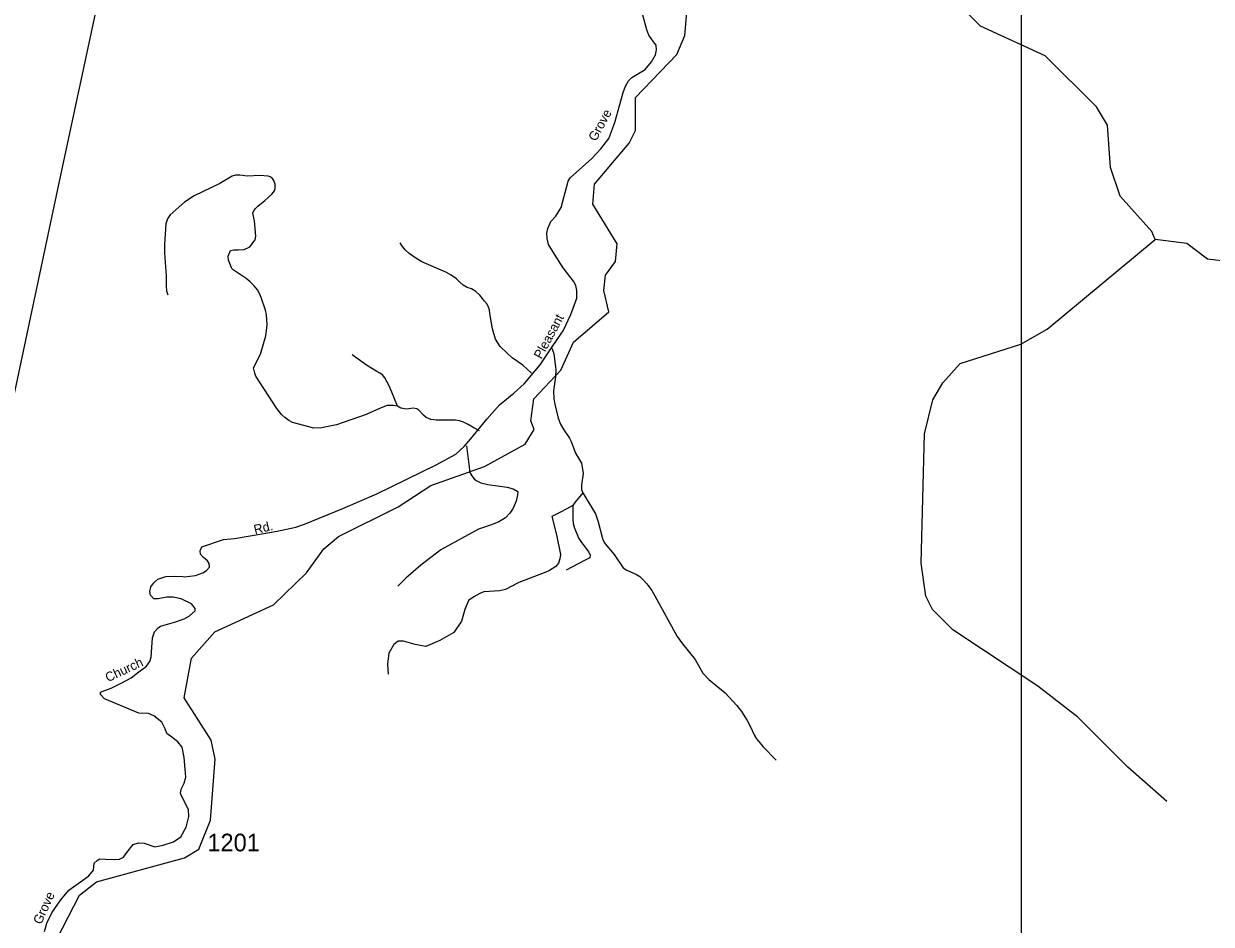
# Model space of a CAD drawing. Extents: x 884530 to 1028605, y 526725 to 653634.
# Drawn here: x 921953 to 930368, y 570777 to 577160 of the extents above; entities that cross this region are included whole.
import ezdxf

# ---------------------------------------------------------------- set-up
doc = ezdxf.new("R2010")
doc.units = 0
for name, color, linetype in [('Exist Boundary Political CountyLine', 7, 'Continuous'), ('Exist Hydrographic Creek Single Shore', 7, 'Continuous'), ('Exist Road Non-System Type 51', 7, 'Continuous'), ('Exist Road Secondary Type 51 Attributed', 7, 'Continuous'), ('Exist Road Secondary Type 51 Label', 7, 'Continuous'), ('Exist Road Secondary Type 51 Number Label', 7, 'Continuous'), ('Map Preparation Inset Cut Line', 7, 'Continuous')]:
    doc.layers.add(name, color=color, linetype=linetype)

msp = doc.modelspace()

# ---------------------------------------------------------------- linework, layer by layer
at = {"layer": 'Exist Boundary Political CountyLine'}
msp.add_lwpolyline([(920326, 579581.5), (922924, 579404.4), (922199.9, 576020.6), (920980.8, 570280.1)], dxfattribs=at)
at = {"layer": 'Exist Hydrographic Creek Single Shore'}
for points in [[(929969.9, 575630), (929946.9, 575686.3), (929722.3, 575936.9), (929654.8, 576141.7), (929632, 576440.8), (929553.3, 576570.4), (929191.2, 576932.1), (928731.6, 577141.5), (928570.7, 577305.5), (928372.6, 577595), (928272.5, 577668.1), (927557.7, 578437.2), (927603.7, 578473.5)], [(922187, 570670.6), (922348.4, 570982.4), (922468.4, 571078.4), (923091.6, 571246.3), (923194, 571309.9), (923276.2, 571515), (923308.5, 571947.5), (923280.1, 572082.6), (923090.7, 572381.8), (923142.5, 572662.9), (923307.4, 572850), (923722.9, 573041.8), (923956.4, 573266.8), (924079.2, 573438.3), (924182.5, 573524.8), (924606.9, 573736.1), (924837.4, 573885.7), (925217.5, 574022.4), (925506.6, 574180.7), (925568.8, 574284.4), (925545.9, 574344), (925568.2, 574501.1), (925758.9, 574703.9), (925849.4, 574902.3), (926098.9, 575117.2), (926062.8, 575268.9), (926075, 575376.9), (926145.2, 575473.9), (926158, 575598.4), (925984.7, 575880.8), (925998, 576021.6), (926241.9, 576312.1), (926286.8, 576403), (926286.9, 576636), (926581.5, 576941.9), (926636.2, 577075.3), (926650.5, 577239.1)], [(930052.3, 571647.8), (929777.4, 571889.6), (929423.1, 572244.6), (929139.2, 572463.6), (928536.4, 572862.9), (928391.5, 573006.9), (928345, 573103.1), (928311.5, 573336.7), (928336.1, 574251.7), (928394.7, 574493.4), (928465.8, 574613.5), (928587.5, 574752.1), (929017.7, 574887.9), (929205.1, 574995.6), (929969.9, 575630)], [(930539.5, 575467.6), (930340.2, 575491.3), (930194.2, 575602.5), (929969.9, 575630)]]:
    msp.add_lwpolyline(points, dxfattribs=at)
at = {"layer": 'Exist Road Non-System Type 51'}
for points in [[(924600.2, 574449.4), (924569.5, 574453.8), (924528.3, 574453.2), (924474.3, 574433.2), (924378.2, 574391), (924169.7, 574317.7), (924062, 574295.7), (924008.4, 574294), (923857.1, 574334.1), (923830.6, 574347.2), (923802.1, 574367.7), (923779.6, 574388.9), (923745.1, 574432.5), (923597.5, 574662), (923589.3, 574682.6), (923580.1, 574721.2), (923630.7, 574817.1), (923668.1, 574947), (923677.8, 575026.4), (923673.8, 575096.1), (923665.8, 575129), (923635.4, 575219.1), (923626, 575243.4), (923608.6, 575272.5), (923586.5, 575301.1), (923557.7, 575330.4), (923529.4, 575353.3), (923436.5, 575415), (923428.1, 575424.4), (923402.5, 575484.4), (923400.5, 575512.7), (923417.1, 575553), (923440.8, 575557.6), (923474.6, 575555.9), (923515.2, 575559.6), (923554, 575579.3), (923591.8, 575626.7), (923598, 575654.3), (923587.3, 575762.6), (923576.5, 575817.2), (923579.7, 575829.7), (923591.7, 575848.1), (923610.4, 575867.5), (923660.4, 575906.1), (923711.4, 575951.6), (923728.8, 575974.8), (923733.5, 575991.5), (923733.7, 576023.4), (923723.5, 576053.5), (923713.5, 576065.2), (923698.3, 576075.4), (923684.2, 576080.2), (923626.7, 576084), (923537.4, 576078.4), (923483.9, 576086.2), (923453.7, 576086.3), (923430.8, 576078.6), (923341.3, 576026.3), (923160.1, 575940.6), (923091.1, 575894.3), (922990.2, 575804.6), (922970.9, 575776.8), (922960.5, 575742.4), (922950.4, 575594.3), (922950, 575536.7), (922961.7, 575371.2), (922961.7, 575299.3), (922964.8, 575265.5), (922973.7, 575237.9)], [(925550, 574683.9), (925489.8, 574738.4), (925412.9, 574792.6), (925378.8, 574823.4), (925327.7, 574871.8), (925296, 574923.3), (925274, 574996.7), (925256.7, 575105.5), (925252.4, 575131.9), (925245.2, 575150.8), (925236.4, 575171.3), (925217.7, 575192), (925203.7, 575211.2), (925185.8, 575235.9), (925157.2, 575262.3), (925125.7, 575279.9), (925095.5, 575290.2), (925066.2, 575306.3), (925042, 575327.5), (925019.6, 575351.5), (924981.1, 575377.4), (924943.7, 575399.4), (924773.4, 575471.2), (924731.5, 575497), (924684, 575531.6), (924656.5, 575556.7), (924636.3, 575580.6), (924620.5, 575606.1)], [(925694.9, 574861.1), (925708.1, 574821.8), (925723.2, 574706.4), (925721.8, 574657.1), (925706.1, 574558.2), (925708.2, 574502), (925716.1, 574462.2), (925739.2, 574364), (925756.6, 574322.2), (925779.1, 574281.8), (925820.5, 574221.5), (925831.8, 574199.4), (925863.5, 574116.3), (925905.1, 574045.8), (925916.2, 573970.5), (925904.4, 573892.2), (925904.8, 573875.4), (925906.2, 573857.7), (925915.5, 573833.9)], [(924600.2, 574449.4), (924544.5, 574587.6), (924512.1, 574648.7), (924494, 574671.9), (924475.4, 574682), (924453.7, 574693.8), (924381.8, 574738.6), (924279.9, 574812.6)], [(925181.8, 574274.2), (925142.5, 574295.5), (925102.9, 574318.9), (925069.8, 574335.7), (925041.3, 574344.6), (925011.5, 574348.9), (924875.8, 574348.7), (924836.7, 574355.3), (924805.1, 574368.1), (924785.3, 574385.7), (924751.8, 574419.6), (924737.6, 574429.7), (924712.9, 574433.7), (924665, 574427.2), (924625.8, 574435), (924600.2, 574449.4)], [(925090.6, 574167), (925114.7, 573979.6), (925127.8, 573954.8), (925145.3, 573933), (925159.1, 573921.1), (925190.9, 573905.6), (925240.8, 573893.6), (925377.3, 573875.3), (925420, 573862.6), (925449.1, 573845.4), (925452.9, 573838.4), (925452.6, 573819.4), (925441.8, 573775), (925421.1, 573727), (925396.8, 573691.2), (925365.8, 573656.3), (925318.3, 573629.2), (925267, 573606.9), (925174.9, 573575.9), (924907.7, 573430.8), (924765.9, 573321.7), (924659.6, 573229.8), (924603.3, 573173.6)], [(925915.5, 573833.9), (925858.5, 573764.9), (925842.6, 573745.6)], [(925915.5, 573833.9), (926005.1, 573686.8), (926024.3, 573628.3), (926054, 573511.5), (926060.1, 573492.9), (926071.7, 573473.3), (926137.5, 573396.6), (926201.4, 573303.1), (926226.8, 573286), (926294.4, 573256.7), (926318.2, 573241.8), (926345.3, 573216.4), (926368.7, 573189.4), (926402.8, 573141.5), (926424.6, 573104.1), (926582.4, 572817.1), (926620.8, 572763.4), (926710.1, 572652.3), (926764.6, 572555.2), (926806.3, 572510.9), (926922.1, 572416), (927004.9, 572328.2), (927037.9, 572285.5), (927078.1, 572220.3), (927100.1, 572180.7), (927130.4, 572114.2), (927145.5, 572089.9), (927191.8, 572035), (927283.5, 571940.8)], [(925842.6, 573745.6), (925800.5, 573721.2), (925756.8, 573696.8), (925694.8, 573667.2), (925727.2, 573538), (925756.7, 573396.6), (925752.5, 573366.2), (925742, 573336.7), (925722.6, 573311.7), (925679.5, 573285.2), (925651.2, 573272.3), (925460, 573199.1), (925366.3, 573149.8), (925323.5, 573139.5), (925214, 573132.1), (925184.2, 573121.8), (925142.3, 573097.9), (925103.3, 573070.3), (925077.6, 573006.6), (925053.7, 572925.8), (925001.4, 572844.8), (924901.5, 572787.7), (924801.5, 572744.9), (924725.3, 572759.1), (924644.6, 572784.3), (924605.5, 572782.7), (924574.4, 572759.9), (924539.7, 572697.2), (924530.2, 572621.1), (924534.9, 572549.7)], [(925842.6, 573745.6), (925842.7, 573734.5), (925843.3, 573648.9), (925846, 573617.9), (925854.4, 573583.9), (925886.5, 573511.9), (925900.1, 573489), (925957.2, 573413.2), (925965.6, 573392), (925964.2, 573374.7), (925927.4, 573355.7), (925795.3, 573285.9)]]:
    msp.add_lwpolyline(points, dxfattribs=at)
at = {"layer": 'Exist Road Secondary Type 51 Attributed'}
for points in [[(925822.6, 575367.7), (925774.3, 575429.6), (925713, 575525.6), (925672, 575595.6), (925661.5, 575637.6), (925659.4, 575675.4), (925666.7, 575709), (925687.7, 575758.4), (925722.4, 575796.2), (925760.1, 575856), (925797.9, 575997.7), (925809.5, 576043), (925824.2, 576067.1), (925978, 576203.7), (926042, 576274), (926099.8, 576347), (926142.3, 576460.3), (926201.5, 576673.1), (926216.2, 576717.3), (926237.2, 576754), (926262.4, 576778.2), (926355.3, 576835.9), (926401.5, 576889.5), (926429.9, 576938.9), (926437.2, 576974.6), (926435.1, 577007.1), (926415.4, 577032.5), (926383.1, 577077.5), (926368.3, 577117.5), (926338, 577229.8)], [(922941.7, 571336.7), (923014.3, 571359.8), (923065.7, 571396.6), (923104, 571464.8), (923122.9, 571540.4), (923121, 571586.8), (923064.6, 571704.3), (923069.1, 571733.2), (923090.4, 571777.8), (923100.9, 571819.8), (923097.7, 571875.5), (923089.8, 571959.5), (923075.1, 572032), (923045.2, 572068.7), (923001.1, 572103.4), (922966.5, 572127.6), (922954.4, 572162.2), (922930.3, 572208.4), (922874.7, 572253.6), (922836.9, 572270.4), (922767.1, 572273.7), (922524.1, 572375.4), (922495.7, 572404.8), (922497.8, 572422.7), (922576.6, 572452.1), (922647.4, 572486.7), (922713.5, 572523.5), (922767.1, 572566.4), (922822.7, 572606.5), (922845.8, 572640.1), (922856.8, 572670.2), (922865.2, 572806), (922879.9, 572850.1), (922905.1, 572877.4), (922921.9, 572890.1), (923022.1, 572918.4), (923089.3, 572941.5), (923127.1, 572962.5), (923167, 572998.2), (923168.1, 573014.9), (923140.7, 573047.6), (923068.3, 573084.4), (923011.6, 573094.9), (922967.6, 573094.9), (922905.6, 573082.3), (922874.7, 573083.3), (922851.6, 573108.5), (922845.3, 573134.8), (922852.6, 573168.4), (922874.7, 573195.7), (922903.9, 573222.6), (922960.7, 573240.8), (923020.6, 573242.9), (923079.3, 573240.8), (923090.4, 573239.8), (923170.1, 573249.2), (923222.6, 573268.2), (923247.8, 573283.9), (923269.9, 573308.1), (923265.7, 573334.3), (923255.2, 573353.2), (923226.8, 573376.3), (923204.8, 573400.5), (923203.7, 573422.5), (923215.8, 573452), (923368, 573503.4), (923446.4, 573510.5), (923655.1, 573546.5), (923747.4, 573563.3), (923880.4, 573590.8), (923942.2, 573611.6), (924213.5, 573722.9), (924453.9, 573827.9), (924874.8, 574033.8), (925014.4, 574108.4), (925072.6, 574161.9), (925118.7, 574214.9), (925233.2, 574357.3), (925325.1, 574459.2), (925425.3, 574540.7), (925498.8, 574607.3), (925612.2, 574742.7), (925703, 574876.1), (925774.3, 574982.2), (925828.4, 575097.7), (925871.4, 575215.4), (925872.5, 575267.9), (925864.1, 575303.6), (925849.4, 575335.1), (925822.6, 575367.7)], [(922100, 570725.4), (922116.8, 570785.3), (922150.9, 570856.7), (922215.5, 570950.2), (922272.2, 571018.4), (922355.1, 571078.3), (922412.8, 571120.3), (922446.9, 571159.2), (922452.2, 571208.5), (922473.2, 571229.5), (922491, 571240), (922533, 571236.9), (922592.9, 571234.8), (922630.4, 571237.5), (922659, 571251.6), (922683.1, 571286.3), (922727.2, 571341.9), (922766, 571354.5), (922804.9, 571351.4), (922881.5, 571326.2), (922941.7, 571336.7)]]:
    msp.add_lwpolyline(points, dxfattribs=at)
at = {"layer": 'Map Preparation Inset Cut Line'}
msp.add_lwpolyline([(985850.1, 565640.1), (985850.1, 581125.7), (1003401.7, 581125.7), (1003401.7, 608590.9), (929019.7, 608590.9), (929019.7, 565640.1)], close=True, dxfattribs=at)

# ---------------------------------------------------------------- texts
at = {"layer": 'Exist Road Secondary Type 51 Label'}
for s, rotation, p in [('Grove', 61.28782, (926007, 576321.1)), ('Pleasant', 61.65648, (925620.7, 574778)), ('Rd.', 13.45499, (923591.4, 573540.6)), ('Church', 25.04463, (922549.2, 572491.3)), ('Grove', 65.63999, (922075.8, 570770.5))]:
    msp.add_text(s, height=65.62, rotation=rotation, dxfattribs=at).set_placement(p)
at = {"layer": 'Exist Road Secondary Type 51 Number Label'}
msp.add_text('1201', height=125, dxfattribs=at).set_placement((923254, 571293.5))

doc.saveas('drawing.dxf')
